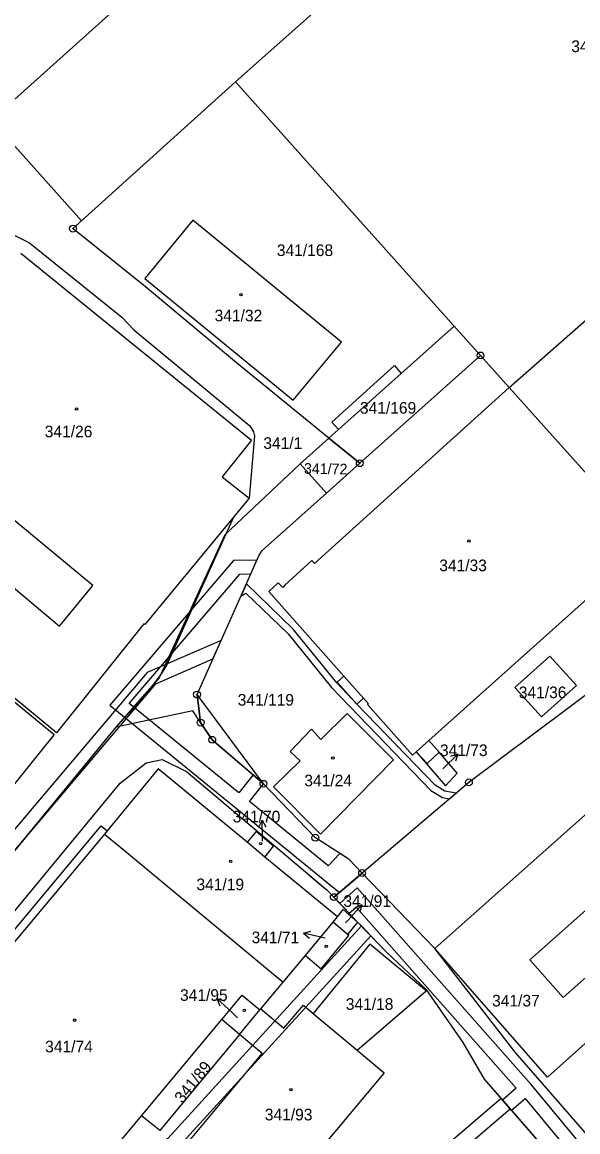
# Model space of a CAD drawing. Extents: x -562167 to -556918, y -1077891 to -1070763.
# Drawn here: x -557917.9 to -557836.8, y -1073189.3 to -1073027.2 of the extents above; entities that cross this region are included whole.
import ezdxf

# ---------------------------------------------------------------- set-up
doc = ezdxf.new("R2010")
doc.units = 0
for name, color, linetype in [('Hranice parcel', 7, 'Continuous'), ('Parcelní čísla', 7, 'Continuous'), ('Pop  PČ popisy', 7, 'Continuous'), ('Vnitřní kresba', 7, 'Continuous'), ('Věcná břemena k části', 7, 'Continuous'), ('Značky bodu BP', 7, 'Continuous'), ('Značky budov', 7, 'Continuous')]:
    doc.layers.add(name, color=color, linetype=linetype)

msp = doc.modelspace()

# ---------------------------------------------------------------- linework, layer by layer
at = {"layer": 'Hranice parcel'}
for p, q in [((-557886.78, -1073035.9), (-557823.21, -1072979.12)), ((-557846.84, -1073080.53), (-557792.11, -1073032.31)), ((-557909.28, -1073056.19), (-557886.78, -1073035.9)), ((-557886.78, -1073035.9), (-557854.87, -1073071.56)), ((-557909.28, -1073056.19), (-557919.41, -1073044.83)), ((-557928.5, -1073053.57), (-557916.86, -1073059.41)), ((-557910.53, -1073057.32), (-557909.28, -1073056.19)), ((-557854.87, -1073071.56), (-557851.03, -1073075.85)), ((-557851.03, -1073075.85), (-557868.65, -1073091.6)), ((-557851.03, -1073075.85), (-557846.84, -1073080.53)), ((-557873.15, -1073087.93), (-557886.63, -1073076.93)), ((-557884.05, -1073087.61), (-557884.8, -1073096.68)), ((-557868.65, -1073091.6), (-557873.15, -1073087.93)), ((-557873.52, -1073095.95), (-557868.65, -1073091.6)), ((-557884.8, -1073096.68), (-557887.11, -1073099.48)), ((-557887.11, -1073099.48), (-557896.87, -1073121.14)), ((-557860.42, -1073133.75), (-557856.13, -1073138.75)), ((-557854.43, -1073136.87), (-557857.07, -1073133.83)), ((-557856.13, -1073138.75), (-557854.43, -1073136.87)), ((-557905.93, -1073145.77), (-557933.22, -1073178.38)), ((-557905.54, -1073145.31), (-557905.93, -1073145.77)), ((-557882.5, -1073149.14), (-557885.12, -1073146.97)), ((-557871.91, -1073157.88), (-557882.5, -1073149.14)), ((-557872.45, -1073154.98), (-557868.31, -1073151.46)), ((-557871.91, -1073157.88), (-557871.07, -1073156.8)), ((-557871.07, -1073156.8), (-557868.98, -1073158.62)), ((-557876.6, -1073163.52), (-557872.55, -1073158.65)), ((-557872.55, -1073158.65), (-557871.91, -1073157.88)), ((-557870.45, -1073160.42), (-557872.55, -1073158.65)), ((-557868.98, -1073158.62), (-557870.45, -1073160.42)), ((-557870.25, -1073160.59), (-557870.45, -1073160.42)), ((-557879.85, -1073167.43), (-557876.6, -1073163.52)), ((-557883.09, -1073171.29), (-557879.85, -1073167.43)), ((-557886.21, -1073175.05), (-557883.23, -1073171.46)), ((-557883.23, -1073171.46), (-557883.09, -1073171.29)), ((-557876.89, -1073170.77), (-557875.45, -1073171.98)), ((-557900.5, -1073186.91), (-557888.79, -1073172.84)), ((-557886.21, -1073175.05), (-557888.79, -1073172.84)), ((-557875.45, -1073171.98), (-557869.04, -1073177.35)), ((-557869.04, -1073177.35), (-557865.08, -1073180.66))]:
    msp.add_line(p, q, dxfattribs=at)
for points in [[(-557828.77, -1072964.03), (-557832.02, -1072960.41), (-557849.58, -1072976.05), (-557850.4, -1072975.22), (-557852.25, -1072973.18), (-557902.56, -1073018.36), (-557900.74, -1073020.37), (-557901.86, -1073021.37), (-557901.06, -1073022.27), (-557922.44, -1073041.43)], [(-557893.04, -1073056.09), (-557900.03, -1073064.61), (-557878.38, -1073082.37), (-557871.33, -1073073.93), (-557893.04, -1073056.09)], [(-557886.63, -1073076.93), (-557899.93, -1073065.83), (-557910.53, -1073057.32)], [(-557916.86, -1073059.41), (-557903.41, -1073070.27), (-557901.63, -1073072.09), (-557884.71, -1073086.15), (-557884.16, -1073087.02), (-557884.05, -1073087.61)], [(-557918.16, -1073060.91), (-557884.44, -1073088.22), (-557888.77, -1073093.6), (-557884.8, -1073096.68)], [(-557873.15, -1073087.93), (-557871.76, -1073086.69), (-557872.72, -1073085.61), (-557863.6, -1073077.33), (-557862.61, -1073078.48), (-557854.87, -1073071.56)], [(-557846.84, -1073080.53), (-557875.27, -1073106.26), (-557875.65, -1073105.83), (-557879.59, -1073109.39), (-557879.91, -1073109.75), (-557880.56, -1073109.06), (-557881.94, -1073110.36), (-557870.97, -1073122.72), (-557871.94, -1073123.58), (-557869.1, -1073126.78), (-557868.13, -1073125.92), (-557867.4, -1073126.74), (-557867.52, -1073126.84), (-557860.98, -1073134.25), (-557860.42, -1073133.75)], [(-557829.63, -1073099.1), (-557829.96, -1073099.4), (-557846.84, -1073080.53)], [(-557873.52, -1073095.95), (-557877.34, -1073091.7), (-557873.15, -1073087.93)], [(-557933.38, -1073097.86), (-557912.52, -1073115.4), (-557907.63, -1073109.45), (-557924.45, -1073095.53)], [(-557892.41, -1073125.39), (-557883.4, -1073105.15), (-557882.91, -1073104.35), (-557873.52, -1073095.95)], [(-557887.11, -1073099.48), (-557900.02, -1073115.14), (-557900.16, -1073115.08), (-557912.95, -1073130.96), (-557941.31, -1073107.54)], [(-557857.07, -1073133.83), (-557858.59, -1073132.11), (-557826.1, -1073103.05), (-557829.63, -1073099.1)], [(-557913.26, -1073131.24), (-557922.7, -1073142.9), (-557955.83, -1073115.65), (-557946.34, -1073104.09), (-557913.26, -1073131.24)], [(-557818.64, -1073112.71), (-557852.73, -1073138.22), (-557868.31, -1073151.46)], [(-557837.02, -1073124.09), (-557840.91, -1073119.77), (-557846, -1073124.37), (-557842.12, -1073128.66), (-557837.02, -1073124.09)], [(-557896.87, -1073121.14), (-557897.99, -1073122.83), (-557900.41, -1073126.04), (-557904.25, -1073130.15), (-557928, -1073159.05)], [(-557868.31, -1073151.46), (-557870.27, -1073149.44), (-557875.14, -1073146.31), (-557882.72, -1073138.43), (-557890.2, -1073132), (-557891.89, -1073129.49), (-557892.41, -1073125.39)], [(-557875.68, -1073130.47), (-557878.82, -1073133.69), (-557877.36, -1073135.06), (-557881.24, -1073138.88), (-557874.41, -1073145.77), (-557863.73, -1073134.95), (-557870.51, -1073128.14), (-557874.35, -1073131.98), (-557875.68, -1073130.47)], [(-557860.42, -1073133.75), (-557858.81, -1073135.48), (-557857.07, -1073133.83)], [(-557939.31, -1073181.91), (-557924.34, -1073163.38), (-557903.65, -1073138.34), (-557899.86, -1073135.36), (-557897.5, -1073134.86), (-557893.95, -1073136.63), (-557873.45, -1073153.94), (-557872.45, -1073154.98)], [(-557885.12, -1073146.97), (-557898.09, -1073136.22), (-557905.54, -1073145.31)], [(-557824.08, -1073146.59), (-557843.83, -1073164.15), (-557838.95, -1073169.66), (-557825.8, -1073158.02), (-557821.14, -1073163.32), (-557841.27, -1073181.29), (-557857.7, -1073162.5), (-557830.99, -1073138.72), (-557824.08, -1073146.59)], [(-557933.22, -1073178.38), (-557934.05, -1073177.7), (-557906.42, -1073144.55), (-557905.54, -1073145.31)], [(-557905.93, -1073145.77), (-557903.84, -1073147.49), (-557879.85, -1073167.43)], [(-557882.5, -1073149.14), (-557881.23, -1073147.55), (-557883.79, -1073145.42), (-557885.12, -1073146.97)], [(-557872.45, -1073154.98), (-557868.98, -1073158.62), (-557864.71, -1073163.09), (-557859, -1073168.41), (-557853.62, -1073176.23), (-557850.51, -1073181.56), (-557828.67, -1073206.65)], [(-557876.6, -1073163.52), (-557874.3, -1073165.44), (-557870.25, -1073160.59)], [(-557869.04, -1073177.35), (-557858.95, -1073168.65), (-557867.2, -1073161.87), (-557875.45, -1073171.98)], [(-557888.79, -1073172.84), (-557885.83, -1073169.29), (-557883.23, -1073171.46)], [(-557883.09, -1073171.29), (-557879.73, -1073174.11), (-557876.89, -1073170.77)], [(-557886.21, -1073175.05), (-557897.85, -1073189.08), (-557900.5, -1073186.91)], [(-557865.08, -1073180.66), (-557882.73, -1073201.74), (-557894.59, -1073191.83), (-557882.93, -1073177.84), (-557886.21, -1073175.05)], [(-557933.22, -1073178.38), (-557938.16, -1073184.28), (-557924.03, -1073196.06), (-557926.52, -1073199.04), (-557917.14, -1073206.89), (-557900.5, -1073186.91)]]:
    msp.add_lwpolyline(points, dxfattribs=at)
at = {"layer": 'Pop  PČ popisy'}
for p, q in [((-557856.47, -1073136.2), (-557854.35, -1073134.08)), ((-557854.35, -1073134.08), (-557855.41, -1073134.43)), ((-557854.35, -1073134.08), (-557854.7, -1073135.14)), ((-557856.52, -1073136.25), (-557856.47, -1073136.2)), ((-557882.89, -1073143.72), (-557883.38, -1073144.73)), ((-557882.84, -1073146.72), (-557882.89, -1073143.72)), ((-557882.89, -1073143.72), (-557882.37, -1073144.71)), ((-557882.84, -1073146.83), (-557882.84, -1073146.72)), ((-557870.37, -1073158.35), (-557868.36, -1073156.12)), ((-557868.36, -1073156.12), (-557869.4, -1073156.53)), ((-557868.36, -1073156.12), (-557868.66, -1073157.2)), ((-557870.72, -1073158.74), (-557870.37, -1073158.35)), ((-557876.87, -1073160.25), (-557875.79, -1073159.98)), ((-557873.95, -1073160.92), (-557876.87, -1073160.25)), ((-557876.87, -1073160.25), (-557876.01, -1073160.96)), ((-557873.69, -1073160.97), (-557873.95, -1073160.92)), ((-557887.31, -1073171.86), (-557889.51, -1073169.81)), ((-557889.51, -1073169.81), (-557888.43, -1073170.13)), ((-557889.51, -1073169.81), (-557889.11, -1073170.86)), ((-557886.51, -1073172.61), (-557887.31, -1073171.86))]:
    msp.add_line(p, q, dxfattribs=at)
at = {"layer": 'Vnitřní kresba'}
for p, q in [((-557870.97, -1073122.72), (-557868.13, -1073125.92)), ((-557860.42, -1073133.75), (-557858.59, -1073132.11))]:
    msp.add_line(p, q, dxfattribs=at)
at = {"layer": 'Věcná břemena k části'}
for points in [[(-557851.03, -1073075.85), (-557854.87, -1073071.56), (-557862.61, -1073078.48), (-557871.76, -1073086.69), (-557873.15, -1073087.93), (-557868.65, -1073091.6)], [(-557886.18, -1073107.8), (-557884.57, -1073107.77), (-557883.67, -1073105.75), (-557887.11, -1073105.82), (-557905.17, -1073126.93), (-557871.64, -1073154.29), (-557868.31, -1073151.46), (-557870.27, -1073149.44), (-557871.59, -1073148.59), (-557873.26, -1073150.39), (-557884.75, -1073141.01), (-557882.72, -1073138.43), (-557884.23, -1073137.13), (-557886.3, -1073139.75), (-557902.32, -1073126.68)], [(-557855.58, -1073140.64), (-557854.6, -1073139.81), (-557856.22, -1073139.49), (-557857.64, -1073138.61), (-557869.1, -1073126.78), (-557872.01, -1073123.69), (-557878.37, -1073115.84), (-557885.21, -1073109.22), (-557886, -1073111), (-557885.27, -1073110.56), (-557879.11, -1073116.52), (-557872.76, -1073124.35), (-557858.27, -1073139.4), (-557856.59, -1073140.44)], [(-557944.74, -1073148.58), (-557926.4, -1073156.82), (-557898.45, -1073123.82), (-557890.09, -1073120.19), (-557888.89, -1073117.48), (-557899.68, -1073122.17), (-557926.95, -1073154.37), (-557945.32, -1073146.12), (-557957.67, -1073161.09), (-557956.32, -1073162.6)], [(-557884.23, -1073137.13), (-557882.72, -1073138.43), (-557892.41, -1073125.39), (-557891.89, -1073129.49), (-557890.2, -1073132)], [(-557843.61, -1073182.34), (-557869.04, -1073153.65), (-557871.57, -1073155.9), (-557870.19, -1073157.35), (-557869.2, -1073156.47), (-557845.8, -1073182.89), (-557847.84, -1073184.63), (-557846.53, -1073186.14), (-557844.49, -1073184.41), (-557822, -1073211.62), (-557823.39, -1073212.71), (-557822.07, -1073214.22), (-557820.72, -1073213.15), (-557812.85, -1073222.34), (-557813.98, -1073223.5), (-557812.66, -1073225.01), (-557811.55, -1073223.86), (-557808.77, -1073227.11), (-557807.51, -1073225.51), (-557819.81, -1073211.13)], [(-557867.04, -1073160.65), (-557868.42, -1073159.2), (-557896.7, -1073190.23), (-557908.55, -1073196.58), (-557911.97, -1073200.68), (-557895.46, -1073191.83)]]:
    msp.add_lwpolyline(points, close=True, dxfattribs=at)
for points in [[(-557924.34, -1073163.38), (-557903.65, -1073138.34), (-557899.86, -1073135.36), (-557897.5, -1073134.86), (-557893.95, -1073136.63), (-557873.45, -1073153.94), (-557872.45, -1073154.98), (-557868.31, -1073151.46), (-557870.27, -1073149.44), (-557875.14, -1073146.31), (-557882.72, -1073138.43), (-557890.2, -1073132), (-557891.89, -1073129.49), (-557892.41, -1073125.39), (-557883.4, -1073105.15), (-557882.91, -1073104.35), (-557873.52, -1073095.95), (-557877.34, -1073091.7), (-557888.37, -1073102.04), (-557897.95, -1073122.95), (-557904.25, -1073130.15), (-557939.43, -1073173)], [(-557957.38, -1073203.94), (-557939.31, -1073181.91), (-557924.34, -1073163.38), (-557903.65, -1073138.34), (-557899.86, -1073135.36), (-557897.5, -1073134.86), (-557893.95, -1073136.63), (-557876.59, -1073151.28), (-557875.07, -1073152.58), (-557873.45, -1073153.94), (-557872.45, -1073154.98), (-557868.31, -1073151.46), (-557870.27, -1073149.44), (-557875.14, -1073146.31), (-557882.72, -1073138.43), (-557890.2, -1073132), (-557891.89, -1073129.49), (-557893.05, -1073127.79), (-557904.25, -1073130.15), (-557939.43, -1073173), (-557960.77, -1073198.93)], [(-557823.97, -1073202.91), (-557845.97, -1073177.62), (-557857.7, -1073162.5), (-557868.31, -1073151.46), (-557872.45, -1073154.98), (-557872.27, -1073155.18), (-557870.89, -1073156.62), (-557868.98, -1073158.62), (-557868.42, -1073159.2), (-557867.04, -1073160.65), (-557864.71, -1073163.09), (-557859, -1073168.41), (-557853.62, -1073176.23), (-557850.51, -1073181.56), (-557848.03, -1073184.41), (-557846.71, -1073185.92), (-557831.22, -1073203.72)], [(-557885.78, -1073219.4), (-557846.71, -1073185.92), (-557848.03, -1073184.41), (-557887.15, -1073217.95)]]:
    msp.add_lwpolyline(points, dxfattribs=at)
at = {"layer": 'Značky bodu BP'}
for centre, radius in [((-557910.53, -1073057.32), 0.5), ((-557910.53, -1073057.32), 0.0303), ((-557851.03, -1073075.85), 0.5), ((-557851.03, -1073075.85), 0.0303), ((-557868.65, -1073091.6), 0.5), ((-557868.65, -1073091.6), 0.0303), ((-557892.41, -1073125.39), 0.5), ((-557892.41, -1073125.39), 0.0303), ((-557891.89, -1073129.49), 0.5), ((-557891.89, -1073129.49), 0.0303), ((-557890.2, -1073132), 0.5), ((-557890.2, -1073132), 0.0303), ((-557852.73, -1073138.22), 0.5), ((-557882.72, -1073138.43), 0.5), ((-557882.72, -1073138.43), 0.0303), ((-557852.73, -1073138.22), 0.0303), ((-557875.14, -1073146.31), 0.5), ((-557875.14, -1073146.31), 0.0303), ((-557868.31, -1073151.46), 0.5), ((-557868.31, -1073151.46), 0.0303), ((-557872.45, -1073154.98), 0.5), ((-557872.45, -1073154.98), 0.0303)]:
    msp.add_circle(centre, radius, dxfattribs=at)
at = {"layer": 'Značky budov'}
for centre in [(-557886, -1073066.99), (-557910.01, -1073083.66), (-557852.73, -1073102.94), (-557872.59, -1073134.66), (-557883.11, -1073147.18), (-557887.49, -1073149.76), (-557873.56, -1073162.16), (-557885.51, -1073171.53), (-557910.29, -1073172.96), (-557878.71, -1073183.11)]:
    msp.add_circle(centre, 0.175, dxfattribs=at)

# ---------------------------------------------------------------- texts
at = {"layer": 'Parcelní čísla'}
for s, p in [('341/31', (-557837.78, -1073031.54)), ('341/168', (-557880.76, -1073061.33)), ('341/32', (-557889.85, -1073070.87)), ('341/169', (-557868.63, -1073084.36)), ('341/26', (-557914.65, -1073087.81)), ('341/1', (-557882.74, -1073089.51)), ('341/33', (-557857.05, -1073107.37)), ('341/36', (-557845.44, -1073125.92)), ('341/119', (-557886.48, -1073127.01)), ('341/73', (-557856.95, -1073134.38)), ('341/24', (-557876.75, -1073138.8)), ('341/70', (-557887.21, -1073144.07)), ('341/19', (-557892.5, -1073153.97)), ('341/91', (-557871.05, -1073156.41)), ('341/71', (-557884.45, -1073161.72)), ('341/95', (-557894.9, -1073170.14)), ('341/18', (-557870.7, -1073171.45)), ('341/37', (-557849.34, -1073170.96)), ('341/74', (-557914.59, -1073177.66)), ('341/93', (-557882.52, -1073187.6))]:
    msp.add_text(s, height=1.7, dxfattribs=at).set_placement(p)
for s, height, rotation, p in [('341/72', 1.552, 359, (-557876.82, -1073093.13)), ('341/89', 1.7, 51, (-557894.55, -1073185.22))]:
    msp.add_text(s, height=height, rotation=rotation, dxfattribs=at).set_placement(p)

doc.saveas('drawing.dxf')
